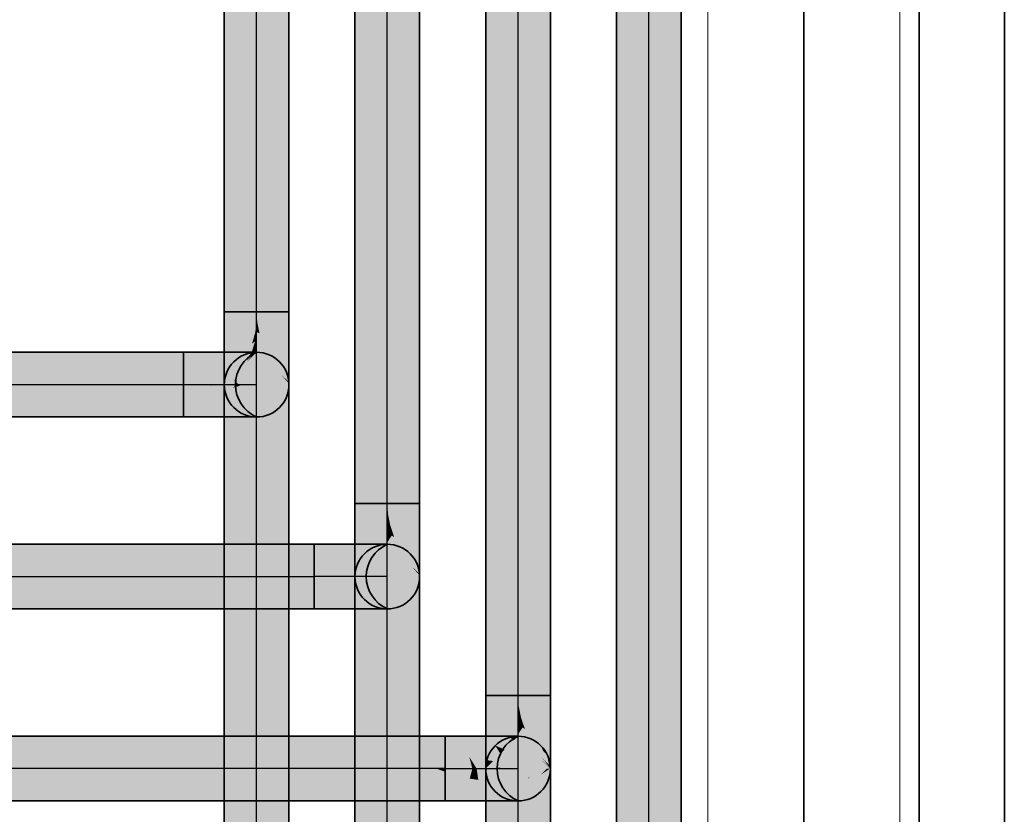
# Model space of a CAD drawing. Extents: x -133 to 627, y -127 to 467.
# Tile 351 of 421: x 365.24 to 375.49, y 42.3 to 50.58. Entities that reach past the tile are written whole.
import ezdxf
from ezdxf.lldxf.tags import DXFTag

# ---------------------------------------------------------------- set-up
doc = ezdxf.new("R2010")
doc.units = 0
doc.layers.get('0').update_dxf_attribs({"lineweight": 35})
for name, color, linetype, lineweight, true_color in [('A_Aussenwand', 3, 'Continuous', 35, 0x00ff00), ('A_Dach', 1, 'Continuous', 35, 0xff0000), ('A_Tuer_3D-A06HSTEINL', 9, 'Continuous', 18, 0x808080), ('Rohrleitung', 1, 'Continuous', 35, 0xff0000), ('Rohrleitung-Shading', 1, 'Continuous', 35, 0xff0000)]:
    doc.layers.add(name, color=color, linetype=linetype, lineweight=lineweight, true_color=true_color)
tags = doc.linetypes.add('STRICHPUNKT2', pattern=[12.7, 6.35, -3.175, 0, -3.175]).pattern_tags.tags
tags[10:11] = [DXFTag(74, 4), DXFTag(75, 0), DXFTag(340, '0'), DXFTag(46, 0.0), DXFTag(50, 0.0), DXFTag(44, 0.0), DXFTag(45, 0.0)]
tags[8:9] = [DXFTag(74, 4), DXFTag(75, 0), DXFTag(340, '0'), DXFTag(46, 0.0), DXFTag(50, 0.0), DXFTag(44, 0.0), DXFTag(45, 0.0)]
tags[6:7] = [DXFTag(74, 4), DXFTag(75, 0), DXFTag(340, '0'), DXFTag(46, 0.0), DXFTag(50, 0.0), DXFTag(44, 0.0), DXFTag(45, 0.0)]
tags[4:5] = [DXFTag(74, 4), DXFTag(75, 0), DXFTag(340, '0'), DXFTag(46, 0.0), DXFTag(50, 0.0), DXFTag(44, 0.0), DXFTag(45, 0.0)]

# ---------------------------------------------------------------- blocks, each defined once
blk = doc.blocks.new('3D-Ansicht-A06HSS96NL', base_point=(136.761, 13.681))
at = {"layer": 'Rohrleitung-Shading', "color": 12, "true_color": 0xd90000}
for points in [[(367.703, 72.615), (367.366, 72.615), (367.703, 40.735), (367.366, 40.735)], [(367.703, 50.072), (367.703, 72.615), (367.366, 50.453), (367.366, 72.615)], [(367.941, 72.615), (367.703, 72.615), (367.941, 40.735), (367.703, 40.735)], [(368.04, 49.779), (368.04, 72.615), (367.703, 50.072), (367.703, 72.615)], [(368.04, 40.735), (368.04, 72.615), (367.941, 40.735), (367.941, 72.615)], [(369.064, 72.615), (368.727, 72.615), (369.064, 40.735), (368.727, 40.735)], [(369.064, 48.71), (369.064, 72.615), (368.727, 49.092), (368.727, 72.615)], [(369.401, 72.615), (369.064, 72.615), (369.401, 40.735), (369.064, 40.735)], [(369.401, 48.418), (369.401, 72.615), (369.064, 48.71), (369.064, 72.615)], [(370.426, 70.615), (370.089, 70.615), (370.426, 40.735), (370.089, 40.735)], [(370.426, 47.349), (370.426, 70.615), (370.089, 47.73), (370.089, 70.615)], [(370.664, 70.615), (370.426, 70.615), (370.664, 40.735), (370.426, 40.735)], [(370.763, 47.056), (370.763, 70.615), (370.426, 47.349), (370.426, 70.615)], [(370.763, 40.735), (370.763, 70.615), (370.664, 40.735), (370.664, 70.615)], [(371.788, 70.615), (371.451, 70.615), (371.788, 40.735), (371.451, 40.735)], [(371.788, 70.615), (371.451, 70.615), (371.788, 41.535), (371.451, 41.535)], [(372.125, 70.615), (371.788, 70.615), (372.125, 40.735), (371.788, 40.735)], [(372.125, 70.615), (371.788, 70.615), (372.125, 41.535), (371.788, 41.535)], [(367.703, 47.535), (367.703, 50.072), (367.366, 47.535), (367.366, 50.453)], [(368.04, 47.535), (368.04, 49.779), (367.703, 47.535), (367.703, 50.072)], [(369.064, 45.535), (369.064, 48.71), (368.727, 45.535), (368.727, 49.092)], [(369.401, 45.535), (369.401, 48.418), (369.064, 45.535), (369.064, 48.71)], [(370.426, 43.535), (370.426, 47.349), (370.089, 43.535), (370.089, 47.73)], [(367.366, 47.339), (367.703, 47.426), (367.366, 47.535), (367.703, 47.535)], [(367.703, 47.535), (367.71, 47.424), (368.04, 47.535), (368.04, 47.339)], [(367.703, 47.535), (367.703, 47.426), (367.71, 47.424)], [(370.763, 43.535), (370.763, 47.056), (370.426, 43.535), (370.426, 47.349)], [(364.59, 46.775), (366.785, 46.775), (364.297, 47.112), (366.785, 47.112)], [(366.785, 46.775), (366.943, 46.775), (366.785, 47.112), (366.943, 47.112)], [(366.943, 47.112), (366.943, 46.775), (367.139, 47.112), (367.227, 46.775)], [(364.598, 46.768), (366.785, 46.775), (364.59, 46.775)], [(364.598, 46.768), (364.703, 46.675), (366.785, 46.775), (366.832, 46.675)], [(366.943, 46.765), (366.785, 46.775), (366.943, 46.675), (366.832, 46.675)], [(366.943, 46.765), (366.943, 46.775), (366.785, 46.775)], [(367.227, 46.775), (366.943, 46.775), (367.224, 46.765), (366.943, 46.765)], [(367.224, 46.765), (366.943, 46.765), (367.205, 46.693), (366.943, 46.675)], [(364.703, 46.675), (364.971, 46.438), (366.832, 46.675), (366.943, 46.438)], [(366.832, 46.675), (366.943, 46.438), (366.943, 46.675)], [(366.943, 46.675), (366.943, 46.438), (367.205, 46.693), (367.139, 46.438)], [(368.727, 45.535), (368.727, 45.339), (368.744, 45.535), (368.769, 45.349)], [(368.744, 45.535), (368.769, 45.349), (368.943, 45.535), (368.98, 45.404)], [(368.98, 45.404), (369.064, 45.426), (368.943, 45.535), (369.064, 45.535)], [(369.064, 45.535), (369.072, 45.424), (369.401, 45.535), (369.401, 45.339)], [(369.069, 45.461), (369.064, 45.535), (369.064, 45.426)], [(369.072, 45.424), (369.069, 45.461), (369.064, 45.426)], [(358.858, 45.112), (359.042, 44.775), (366.06, 45.112), (366.353, 44.775)], [(366.353, 44.775), (368.304, 44.775), (366.06, 45.112), (368.304, 45.112)], [(368.588, 44.775), (368.501, 45.112), (368.304, 44.775), (368.304, 45.112)], [(359.042, 44.775), (359.486, 44.438), (366.353, 44.775), (366.734, 44.438)], [(366.734, 44.438), (368.304, 44.438), (366.353, 44.775), (368.304, 44.775)], [(368.501, 44.438), (368.588, 44.775), (368.304, 44.438), (368.304, 44.775)], [(370.089, 43.535), (370.089, 43.339), (370.106, 43.535), (370.131, 43.349)], [(370.106, 43.535), (370.131, 43.349), (370.305, 43.535), (370.342, 43.404)], [(370.342, 43.404), (370.426, 43.426), (370.305, 43.535), (370.426, 43.535)], [(370.426, 43.535), (370.433, 43.424), (370.763, 43.535), (370.763, 43.339)], [(370.431, 43.461), (370.426, 43.535), (370.426, 43.426)], [(370.433, 43.424), (370.431, 43.461), (370.426, 43.426)], [(233.325, 43.112), (232.511, 42.775), (369.274, 43.112), (369.334, 42.775)], [(369.334, 42.775), (369.573, 42.775), (369.274, 43.112), (369.463, 43.112)], [(369.573, 42.775), (369.666, 42.775), (369.463, 43.112), (369.666, 43.112)], [(369.803, 43.112), (369.666, 43.112), (369.95, 42.775), (369.666, 42.775)], [(369.803, 43.112), (369.95, 42.775), (369.918, 42.897)], [(369.863, 43.112), (369.803, 43.112), (369.918, 42.897)], [(232.511, 42.775), (233.325, 42.438), (369.334, 42.775), (369.337, 42.775)], [(369.337, 42.775), (233.325, 42.438), (369.666, 42.709), (369.666, 42.438)], [(369.337, 42.775), (369.573, 42.775), (369.334, 42.775)], [(369.573, 42.775), (369.337, 42.775), (369.666, 42.743), (369.666, 42.709)], [(369.666, 42.743), (369.666, 42.775), (369.573, 42.775)], [(369.95, 42.775), (369.666, 42.775), (369.923, 42.671), (369.666, 42.743)], [(369.902, 42.677), (369.666, 42.743), (369.666, 42.709)], [(369.923, 42.671), (369.902, 42.677), (369.666, 42.438), (369.666, 42.709)], [(369.923, 42.671), (369.666, 42.438), (369.863, 42.438)]]:
    blk.add_solid(points, dxfattribs=at)
at = {"layer": 'Rohrleitung-Shading', "color": 12, "true_color": 0xd30000}
for points in [[(367.366, 47.339), (367.366, 47.155), (367.703, 47.426), (367.688, 47.316)], [(367.688, 47.316), (367.703, 47.324), (367.703, 47.426)], [(367.703, 47.426), (367.703, 47.324), (367.71, 47.424), (367.733, 47.309)], [(367.733, 47.309), (368.04, 47.155), (367.71, 47.424), (368.04, 47.339)], [(367.215, 47.105), (367.208, 47.112), (367.227, 46.775), (367.139, 47.112)], [(367.208, 47.112), (367.491, 46.775), (367.463, 46.832)], [(367.323, 47.112), (367.208, 47.112), (367.463, 46.832)], [(367.491, 46.775), (367.215, 47.105), (367.3, 46.775)], [(367.215, 47.105), (367.227, 46.775), (367.3, 46.775)], [(367.457, 46.743), (367.224, 46.765), (367.205, 46.693)], [(367.457, 46.743), (367.491, 46.775), (367.224, 46.765), (367.3, 46.775)], [(367.3, 46.775), (367.227, 46.775), (367.224, 46.765)], [(367.477, 46.747), (367.491, 46.775), (367.457, 46.743)], [(367.323, 46.438), (367.477, 46.747), (367.139, 46.438), (367.457, 46.743)], [(367.139, 46.438), (367.457, 46.743), (367.205, 46.693)], [(368.997, 45.29), (369.064, 45.324), (368.98, 45.404), (369.064, 45.426)], [(369.074, 45.388), (369.072, 45.424), (369.064, 45.324), (369.064, 45.426)], [(368.727, 45.339), (368.727, 45.155), (368.769, 45.349), (368.769, 45.176)], [(368.769, 45.349), (368.769, 45.176), (368.98, 45.404), (368.997, 45.29)], [(369.079, 45.316), (369.074, 45.388), (369.064, 45.324)], [(369.095, 45.309), (369.401, 45.155), (369.072, 45.424), (369.401, 45.339)], [(369.076, 45.401), (369.072, 45.424), (369.074, 45.388)], [(369.088, 45.343), (369.076, 45.401), (369.079, 45.316), (369.074, 45.388)], [(369.079, 45.316), (369.095, 45.309), (369.088, 45.343)], [(368.853, 44.775), (368.684, 45.112), (368.588, 44.775), (368.501, 45.112)], [(368.684, 44.438), (368.853, 44.775), (368.501, 44.438), (368.588, 44.775)], [(370.131, 43.349), (370.131, 43.176), (370.342, 43.404), (370.359, 43.29)], [(370.359, 43.29), (370.426, 43.324), (370.342, 43.404), (370.426, 43.426)], [(370.436, 43.388), (370.433, 43.424), (370.426, 43.324), (370.426, 43.426)], [(370.441, 43.316), (370.436, 43.388), (370.426, 43.324)], [(370.456, 43.309), (370.763, 43.155), (370.433, 43.424), (370.763, 43.339)], [(370.438, 43.401), (370.433, 43.424), (370.436, 43.388)], [(370.449, 43.343), (370.438, 43.401), (370.441, 43.316), (370.436, 43.388)], [(370.089, 43.339), (370.089, 43.155), (370.131, 43.349), (370.131, 43.176)], [(370.441, 43.316), (370.456, 43.309), (370.449, 43.343)], [(370.046, 43.112), (369.863, 43.112), (369.994, 42.775), (369.918, 42.897)], [(370.046, 43.112), (369.994, 42.775), (370.214, 42.775)], [(369.918, 42.897), (369.95, 42.775), (369.994, 42.775)], [(370.012, 42.657), (369.994, 42.775), (369.923, 42.671), (369.95, 42.775)], [(370.183, 42.713), (369.994, 42.775), (370.145, 42.637), (370.012, 42.657)], [(370.214, 42.775), (369.994, 42.775), (370.183, 42.713)], [(370.046, 42.438), (370.012, 42.657), (369.863, 42.438), (369.923, 42.671)], [(370.012, 42.657), (370.046, 42.438), (370.145, 42.637)]]:
    blk.add_solid(points, dxfattribs=at)
at = {"layer": 'Rohrleitung-Shading', "color": 12, "true_color": 0xc70000}
for points in [[(367.366, 47.155), (367.366, 46.998), (367.688, 47.316), (367.656, 47.203)], [(367.688, 47.316), (367.656, 47.203), (367.703, 47.324), (367.688, 47.226)], [(367.688, 47.226), (367.703, 47.236), (367.703, 47.324)], [(367.703, 47.324), (367.703, 47.236), (367.733, 47.309), (367.775, 47.185)], [(367.775, 47.185), (368.04, 46.998), (367.733, 47.309), (368.04, 47.155)], [(367.48, 47.112), (367.323, 47.112), (367.516, 46.775), (367.463, 46.832)], [(367.48, 47.112), (367.516, 46.775), (367.718, 46.775)], [(367.48, 46.438), (367.514, 46.759), (367.323, 46.438), (367.477, 46.747)], [(367.463, 46.832), (367.491, 46.775), (367.516, 46.775)], [(367.514, 46.759), (367.516, 46.775), (367.477, 46.747), (367.491, 46.775)], [(367.647, 46.674), (367.529, 46.765), (367.48, 46.438), (367.514, 46.759)], [(367.529, 46.765), (367.516, 46.775), (367.514, 46.759)], [(367.718, 46.775), (367.516, 46.775), (367.647, 46.674)], [(368.744, 45.01), (369.064, 45.236), (368.769, 45.176), (369.064, 45.324)], [(369.064, 45.236), (369.079, 45.316), (369.064, 45.324)], [(369.064, 45.236), (369.1, 45.274), (369.079, 45.316), (369.095, 45.309)], [(369.1, 45.274), (369.064, 45.236), (369.079, 45.226)], [(369.111, 45.203), (369.1, 45.274), (369.079, 45.226)], [(369.137, 45.185), (369.401, 44.998), (369.095, 45.309), (369.401, 45.155)], [(369.104, 45.282), (369.095, 45.309), (369.1, 45.274)], [(369.125, 45.22), (369.104, 45.282), (369.111, 45.203), (369.1, 45.274)], [(369.111, 45.203), (369.137, 45.185), (369.125, 45.22)], [(368.727, 45.155), (368.727, 44.998), (368.769, 45.176), (368.744, 45.01)], [(369.08, 44.775), (368.842, 45.112), (368.853, 44.775), (368.684, 45.112)], [(368.842, 44.438), (369.08, 44.775), (368.684, 44.438), (368.853, 44.775)], [(370.106, 43.01), (370.426, 43.236), (370.131, 43.176), (370.426, 43.324)], [(370.426, 43.236), (370.441, 43.316), (370.426, 43.324)], [(370.426, 43.236), (370.462, 43.274), (370.441, 43.316), (370.456, 43.309)], [(370.462, 43.274), (370.426, 43.236), (370.441, 43.226)], [(370.473, 43.203), (370.462, 43.274), (370.441, 43.226)], [(370.499, 43.185), (370.763, 42.998), (370.456, 43.309), (370.763, 43.155)], [(370.465, 43.282), (370.456, 43.309), (370.462, 43.274)], [(370.486, 43.22), (370.465, 43.282), (370.473, 43.203), (370.462, 43.274)], [(370.089, 43.155), (370.089, 42.998), (370.131, 43.176), (370.106, 43.01)], [(370.473, 43.203), (370.499, 43.185), (370.486, 43.22)], [(370.046, 43.112), (370.214, 42.775), (370.203, 43.112), (370.442, 42.775)], [(370.442, 42.775), (370.214, 42.775), (370.373, 42.678), (370.183, 42.713)], [(370.373, 42.678), (370.183, 42.713), (370.344, 42.637), (370.145, 42.637)], [(370.145, 42.637), (370.046, 42.438), (370.344, 42.637), (370.203, 42.438)]]:
    blk.add_solid(points, dxfattribs=at)
at = {"layer": 'Rohrleitung-Shading', "color": 12, "true_color": 0xb60000}
for points in [[(367.366, 46.998), (367.366, 46.877), (367.656, 47.203), (367.601, 47.081)], [(367.656, 47.203), (367.601, 47.081), (367.688, 47.226), (367.656, 47.128)], [(367.688, 47.226), (367.656, 47.128), (367.703, 47.236), (367.688, 47.156)], [(367.688, 47.156), (367.703, 47.169), (367.703, 47.236)], [(367.703, 47.236), (367.703, 47.169), (367.775, 47.185), (367.844, 47.047)], [(367.844, 47.047), (368.04, 46.877), (367.775, 47.185), (368.04, 46.998)], [(367.48, 47.112), (367.718, 46.775), (367.601, 47.112), (367.893, 46.775)], [(367.893, 46.775), (367.718, 46.775), (367.746, 46.606), (367.647, 46.674)], [(367.647, 46.674), (367.48, 46.438), (367.746, 46.606), (367.601, 46.438)], [(368.727, 44.877), (369.064, 45.169), (368.727, 44.998), (369.064, 45.236)], [(369.079, 45.226), (369.064, 45.236), (369.064, 45.169)], [(369.079, 45.156), (369.111, 45.203), (369.064, 45.169), (369.079, 45.226)], [(369.137, 45.185), (369.111, 45.203), (369.205, 45.047), (369.079, 45.156)], [(369.205, 45.047), (369.401, 44.877), (369.137, 45.185), (369.401, 44.998)], [(369.254, 44.775), (368.962, 45.112), (369.08, 44.775), (368.842, 45.112)], [(368.962, 44.438), (369.254, 44.775), (368.842, 44.438), (369.08, 44.775)], [(370.089, 42.877), (370.426, 43.169), (370.089, 42.998), (370.426, 43.236)], [(370.441, 43.226), (370.426, 43.236), (370.426, 43.169)], [(370.441, 43.156), (370.473, 43.203), (370.426, 43.169), (370.441, 43.226)], [(370.499, 43.185), (370.473, 43.203), (370.567, 43.047), (370.441, 43.156)], [(370.567, 43.047), (370.763, 42.877), (370.499, 43.185), (370.763, 42.998)], [(370.203, 43.112), (370.442, 42.775), (370.324, 43.112), (370.616, 42.775)], [(370.616, 42.775), (370.442, 42.775), (370.532, 42.678), (370.373, 42.678)], [(370.344, 42.637), (370.203, 42.438), (370.526, 42.671), (370.324, 42.438)], [(370.532, 42.678), (370.373, 42.678), (370.526, 42.671), (370.344, 42.637)]]:
    blk.add_solid(points, dxfattribs=at)
at = {"layer": 'Rohrleitung-Shading', "color": 14, "true_color": 0xa20000}
for points in [[(367.688, 47.156), (367.656, 47.081), (367.703, 47.169), (367.688, 47.112)], [(367.688, 47.112), (367.703, 47.127), (367.703, 47.169)], [(367.703, 47.169), (367.703, 47.127), (367.844, 47.047), (367.952, 46.886)], [(367.366, 46.877), (367.366, 46.801), (367.601, 47.081), (367.515, 46.946)], [(367.601, 47.081), (367.515, 46.946), (367.656, 47.128), (367.601, 47.029)], [(367.656, 47.128), (367.601, 47.029), (367.688, 47.156), (367.656, 47.081)], [(367.601, 47.112), (367.893, 46.775), (367.677, 47.112), (368.002, 46.775)], [(367.952, 46.886), (368.04, 46.801), (367.844, 47.047), (368.04, 46.877)], [(368.002, 46.775), (367.893, 46.775), (367.808, 46.575), (367.746, 46.606)], [(367.746, 46.606), (367.601, 46.438), (367.808, 46.575), (367.677, 46.438)], [(368.727, 44.801), (369.064, 45.127), (368.727, 44.877), (369.064, 45.169)], [(369.079, 45.156), (369.064, 45.169), (369.064, 45.127)], [(369.205, 45.047), (369.079, 45.156), (369.313, 44.886), (369.064, 45.127)], [(369.364, 44.775), (369.038, 45.112), (369.254, 44.775), (368.962, 45.112)], [(369.313, 44.886), (369.401, 44.801), (369.205, 45.047), (369.401, 44.877)], [(369.038, 44.438), (369.364, 44.775), (368.962, 44.438), (369.254, 44.775)], [(370.089, 42.801), (370.426, 43.127), (370.089, 42.877), (370.426, 43.169)], [(370.324, 43.112), (370.616, 42.775), (370.4, 43.112), (370.726, 42.775)], [(370.441, 43.156), (370.426, 43.169), (370.426, 43.127)], [(370.567, 43.047), (370.441, 43.156), (370.675, 42.886), (370.426, 43.127)], [(370.675, 42.886), (370.763, 42.801), (370.567, 43.047), (370.763, 42.877)], [(370.726, 42.775), (370.616, 42.775), (370.665, 42.713), (370.532, 42.678)], [(370.665, 42.713), (370.558, 42.685), (370.324, 42.438), (370.526, 42.671)], [(370.665, 42.713), (370.324, 42.438), (370.4, 42.438)], [(370.558, 42.685), (370.532, 42.678), (370.526, 42.671)]]:
    blk.add_solid(points, dxfattribs=at)
at = {"layer": 'Rohrleitung-Shading', "color": 16, "true_color": 0x8b0000}
for points in [[(367.601, 47.029), (367.515, 46.925), (367.656, 47.081), (367.601, 47.011)], [(367.656, 47.081), (367.601, 47.011), (367.688, 47.112), (367.656, 47.065)], [(367.688, 47.112), (367.656, 47.065), (367.703, 47.127), (367.688, 47.097)], [(367.677, 47.112), (368.002, 46.775), (367.703, 47.112), (368.04, 46.775)], [(367.688, 47.097), (367.703, 47.112), (367.703, 47.127)], [(367.703, 47.127), (367.703, 47.112), (368.04, 46.787), (368.04, 46.775)], [(367.703, 47.127), (368.04, 46.787), (367.952, 46.886)], [(367.515, 46.946), (367.378, 46.788), (367.601, 47.029), (367.515, 46.925)], [(367.366, 46.801), (367.366, 46.775), (367.515, 46.946), (367.378, 46.788)], [(368.04, 46.787), (368.04, 46.801), (367.952, 46.886)], [(368.04, 46.775), (368.002, 46.775), (367.839, 46.575), (367.808, 46.575)], [(367.808, 46.575), (367.677, 46.438), (367.839, 46.575), (367.703, 46.438)], [(368.727, 44.775), (369.064, 45.112), (368.727, 44.801), (369.064, 45.127)], [(369.064, 45.127), (369.401, 44.787), (369.313, 44.886)], [(369.064, 45.127), (369.064, 45.112), (369.401, 44.787), (369.401, 44.775)], [(369.401, 44.775), (369.064, 45.112), (369.364, 44.775), (369.038, 45.112)], [(369.401, 44.787), (369.401, 44.801), (369.313, 44.886)], [(369.064, 44.438), (369.401, 44.775), (369.038, 44.438), (369.364, 44.775)], [(370.089, 42.775), (370.426, 43.112), (370.089, 42.801), (370.426, 43.127)], [(370.426, 43.112), (370.4, 43.112), (370.757, 42.775), (370.726, 42.775)], [(370.426, 43.127), (370.763, 42.787), (370.675, 42.886)], [(370.426, 43.127), (370.426, 43.112), (370.763, 42.787), (370.763, 42.775)], [(370.426, 43.112), (370.757, 42.775), (370.641, 42.897)], [(370.757, 42.775), (370.763, 42.775), (370.641, 42.897)], [(370.763, 42.787), (370.763, 42.801), (370.675, 42.886)], [(370.763, 42.775), (370.4, 42.438), (370.426, 42.438)], [(370.763, 42.775), (370.757, 42.775), (370.4, 42.438), (370.665, 42.713)], [(370.757, 42.775), (370.726, 42.775), (370.665, 42.713)]]:
    blk.add_solid(points, dxfattribs=at)
at = {"layer": 'Rohrleitung-Shading', "color": 1, "true_color": 0xff0000}
for points in [[(370.763, 42.775), (370.188, 43.014), (370.339, 43.101), (370.257, 43.067)], [(370.257, 43.067), (370.339, 43.101), (370.189, 43.015), (370.189, 43.014)], [(370.189, 43.014), (370.339, 43.101), (370.286, 42.973), (370.382, 43.068)], [(370.382, 43.068), (370.763, 42.775), (370.286, 42.973)], [(370.382, 43.068), (370.339, 43.101), (370.426, 43.112)], [(370.714, 42.838), (370.763, 42.775), (370.38, 43.106), (370.339, 43.101)], [(370.513, 43.101), (370.714, 42.838), (370.426, 43.112), (370.38, 43.106)], [(370.513, 43.101), (370.763, 42.775), (370.426, 43.112), (370.382, 43.068)], [(370.763, 42.775), (370.513, 43.101), (370.664, 43.014), (370.594, 43.067)], [(370.549, 43.086), (370.714, 42.838), (370.513, 43.101)], [(370.549, 43.086), (370.688, 42.956), (370.714, 42.838), (370.748, 42.812)], [(370.664, 43.014), (370.688, 42.956), (370.594, 43.067), (370.549, 43.086)], [(370.188, 43.014), (370.1, 42.862), (370.134, 42.944)], [(370.1, 42.862), (370.188, 43.014), (370.242, 42.928), (370.19, 43.012)], [(370.763, 42.775), (370.1, 42.862), (370.188, 43.014), (370.134, 42.944)], [(370.286, 42.973), (370.763, 42.775), (370.167, 42.854)], [(370.189, 43.014), (370.188, 43.014), (370.189, 43.015)], [(370.188, 43.014), (370.189, 43.014), (370.19, 43.012)], [(370.189, 43.014), (370.286, 42.973), (370.19, 43.012)], [(370.19, 43.012), (370.286, 42.973), (370.242, 42.928)], [(370.763, 42.775), (370.664, 43.014), (370.751, 42.862), (370.718, 42.944)], [(370.688, 42.956), (370.664, 43.014), (370.728, 42.919), (370.718, 42.944)], [(370.1, 42.862), (370.167, 42.854), (370.089, 42.775)], [(370.763, 42.775), (370.1, 42.688), (370.1, 42.862), (370.089, 42.775)], [(370.1, 42.862), (370.242, 42.928), (370.167, 42.854)], [(370.728, 42.919), (370.748, 42.812), (370.688, 42.956)], [(370.728, 42.919), (370.751, 42.862), (370.748, 42.812), (370.759, 42.802)], [(370.167, 42.854), (370.763, 42.775), (370.089, 42.775), (370.1, 42.688)], [(370.763, 42.775), (370.188, 42.537), (370.1, 42.688), (370.134, 42.607)], [(370.763, 42.775), (370.188, 42.537), (370.1, 42.688), (370.134, 42.607)], [(370.763, 42.775), (370.339, 42.45), (370.188, 42.537), (370.257, 42.483)], [(370.763, 42.775), (370.339, 42.45), (370.188, 42.537), (370.257, 42.483)], [(370.763, 42.775), (370.513, 42.45), (370.339, 42.45), (370.426, 42.438)], [(370.763, 42.775), (370.513, 42.45), (370.339, 42.45), (370.426, 42.438)], [(370.763, 42.775), (370.664, 42.537), (370.513, 42.45), (370.594, 42.483)], [(370.763, 42.775), (370.664, 42.537), (370.513, 42.45), (370.594, 42.483)], [(370.763, 42.775), (370.751, 42.688), (370.664, 42.537), (370.718, 42.607)], [(370.763, 42.775), (370.751, 42.688), (370.664, 42.537), (370.718, 42.607)], [(370.748, 42.812), (370.763, 42.775), (370.714, 42.838)], [(370.759, 42.802), (370.763, 42.775), (370.748, 42.812)]]:
    blk.add_solid(points, dxfattribs=at)
blk = doc.blocks.new('Referenz-A06HSTEJNL', base_point=(136.761, 32.375))
at = {"layer": 'A_Aussenwand', "color": 0, "linetype": 'ByBlock', "ltscale": 0.35}
for p, q in [((373.402, 81.592), (373.402, 41.113)), ((375.49, 81.592), (375.49, 41.113)), ((373.402, 69.655), (373.402, 36.775)), ((373.402, 36.775), (373.402, 69.655)), ((375.49, 36.775), (375.49, 69.655)), ((375.49, 69.655), (375.49, 36.775))]:
    blk.add_line(p, q, dxfattribs=at)
at = {"layer": 'A_Dach', "color": 0, "linetype": 'ByBlock', "ltscale": 0.35}
blk.add_line((374.604, 93.865), (374.604, 33.798), dxfattribs=at)
at = {"layer": 'A_Tuer_3D-A06HSTEINL', "color": 0, "linetype": 'Continuous', "ltscale": 0.18}
for p, q in [((372.402, 36.775), (372.402, 69.655)), ((372.402, 69.655), (372.402, 36.775)), ((374.402, 36.775), (374.402, 69.655)), ((374.402, 69.655), (374.402, 36.775))]:
    blk.add_line(p, q, dxfattribs=at)
blk = doc.blocks.new('Rohrbogen-A06HSTWRNL', base_point=(368.304, 44.438))
at = {"color": 0, "linetype": 'ByBlock', "lineweight": -2, "ltscale": 0.35}
for p, q in [((368.304, 44.438), (368.304, 45.112)), ((368.501, 45.112), (368.304, 45.112)), ((368.684, 45.112), (368.501, 45.112)), ((368.842, 45.112), (368.684, 45.112)), ((368.962, 45.112), (368.842, 45.112)), ((369.038, 45.112), (368.962, 45.112)), ((369.064, 45.112), (369.038, 45.112)), ((368.501, 44.438), (368.304, 44.438)), ((368.684, 44.438), (368.501, 44.438)), ((368.842, 44.438), (368.684, 44.438)), ((368.962, 44.438), (368.842, 44.438)), ((369.038, 44.438), (368.962, 44.438)), ((369.064, 44.438), (369.038, 44.438))]:
    blk.add_line(p, q, dxfattribs=at)
at = {"color": 0, "linetype": 'STRICHPUNKT2', "lineweight": 25, "ltscale": 0.25}
blk.add_line((369.064, 44.775), (368.304, 44.775), dxfattribs=at)
at = {"color": 0, "linetype": 'ByBlock', "lineweight": -2, "ltscale": 0.35}
blk.add_circle((369.064, 44.775), 0.337, dxfattribs=at)
at = {"color": 0, "lineweight": -2}
blk.add_ellipse((369.214, 44.775), major_axis=(-0.15, 0.337), ratio=1, start_param=0, end_param=2.305501, dxfattribs=at)
blk = doc.blocks.new('Rohrbogen-A06HSTWVNL', base_point=(369.666, 42.438))
at = {"color": 0, "linetype": 'ByBlock', "lineweight": -2, "ltscale": 0.35}
for p, q in [((369.666, 43.112), (369.666, 42.438)), ((369.666, 43.112), (369.863, 43.112)), ((369.863, 43.112), (370.046, 43.112)), ((370.046, 43.112), (370.203, 43.112)), ((370.203, 43.112), (370.324, 43.112)), ((370.324, 43.112), (370.4, 43.112)), ((370.4, 43.112), (370.426, 43.112)), ((369.666, 42.438), (369.863, 42.438)), ((369.863, 42.438), (370.046, 42.438)), ((370.046, 42.438), (370.203, 42.438)), ((370.203, 42.438), (370.324, 42.438)), ((370.324, 42.438), (370.4, 42.438)), ((370.4, 42.438), (370.426, 42.438))]:
    blk.add_line(p, q, dxfattribs=at)
at = {"color": 0, "linetype": 'STRICHPUNKT2', "lineweight": 25, "ltscale": 0.25}
blk.add_line((369.666, 42.775), (370.426, 42.775), dxfattribs=at)
at = {"color": 0, "linetype": 'ByBlock', "lineweight": -2, "ltscale": 0.35}
blk.add_circle((370.426, 42.775), 0.337, dxfattribs=at)
at = {"color": 0, "lineweight": -2}
blk.add_ellipse((370.576, 42.775), major_axis=(-0.15, 0.337), ratio=1, start_param=0, end_param=2.305501, dxfattribs=at)
blk = doc.blocks.new('Rohrbogen-A06HSTWXNL', base_point=(366.943, 46.438))
at = {"color": 0, "linetype": 'ByBlock', "lineweight": -2, "ltscale": 0.35}
for p, q in [((366.943, 47.112), (366.943, 46.438)), ((366.943, 47.112), (367.139, 47.112)), ((367.139, 47.112), (367.323, 47.112)), ((367.323, 47.112), (367.48, 47.112)), ((367.48, 47.112), (367.601, 47.112)), ((367.601, 47.112), (367.677, 47.112)), ((367.677, 47.112), (367.703, 47.112)), ((366.943, 46.438), (367.139, 46.438)), ((367.139, 46.438), (367.323, 46.438)), ((367.323, 46.438), (367.48, 46.438)), ((367.48, 46.438), (367.601, 46.438)), ((367.601, 46.438), (367.677, 46.438)), ((367.677, 46.438), (367.703, 46.438))]:
    blk.add_line(p, q, dxfattribs=at)
at = {"color": 0, "linetype": 'STRICHPUNKT2', "lineweight": 25, "ltscale": 0.25}
blk.add_line((366.943, 46.775), (367.703, 46.775), dxfattribs=at)
at = {"color": 0, "linetype": 'ByBlock', "lineweight": -2, "ltscale": 0.35}
blk.add_circle((367.703, 46.775), 0.337, dxfattribs=at)
at = {"color": 0, "lineweight": -2}
blk.add_ellipse((367.852, 46.775), major_axis=(-0.15, 0.337), ratio=1, start_param=0, end_param=2.305501, dxfattribs=at)
blk = doc.blocks.new('Stahlrohr nach DIN 2448-A06HSTX9NL', base_point=(198.605, 42.438))
at = {"color": 0, "linetype": 'ByBlock', "lineweight": -2, "ltscale": 0.35}
for p, q in [((369.666, 43.112), (198.605, 43.112)), ((369.666, 43.112), (369.666, 42.915)), ((369.666, 42.915), (369.666, 42.636)), ((369.666, 42.636), (369.666, 42.438)), ((198.605, 42.438), (369.666, 42.438))]:
    blk.add_line(p, q, dxfattribs=at)
at = {"color": 0, "linetype": 'STRICHPUNKT2', "lineweight": 25, "ltscale": 0.25}
blk.add_line((369.666, 42.775), (198.605, 42.775), dxfattribs=at)
blk = doc.blocks.new('Stahlrohr nach DIN 2448-A06HSTXBNL', base_point=(266.943, 46.438))
at = {"color": 0, "linetype": 'ByBlock', "lineweight": -2, "ltscale": 0.35}
for p, q in [((366.943, 47.112), (266.943, 47.112)), ((366.943, 46.915), (366.943, 47.112)), ((366.943, 46.636), (366.943, 46.915)), ((366.943, 46.438), (366.943, 46.636)), ((266.943, 46.438), (366.943, 46.438))]:
    blk.add_line(p, q, dxfattribs=at)
at = {"color": 0, "linetype": 'STRICHPUNKT2', "lineweight": 25, "ltscale": 0.25}
blk.add_line((266.943, 46.775), (366.943, 46.775), dxfattribs=at)
blk = doc.blocks.new('Stahlrohr nach DIN 2448-A06HSTXDNL', base_point=(268.304, 44.438))
at = {"color": 0, "linetype": 'ByBlock', "lineweight": -2, "ltscale": 0.35}
for p, q in [((368.304, 45.112), (268.304, 45.112)), ((368.304, 44.915), (368.304, 45.112)), ((368.304, 44.636), (368.304, 44.915)), ((368.304, 44.438), (368.304, 44.636)), ((268.304, 44.438), (368.304, 44.438))]:
    blk.add_line(p, q, dxfattribs=at)
at = {"color": 0, "linetype": 'STRICHPUNKT2', "lineweight": 25, "ltscale": 0.25}
blk.add_line((268.304, 44.775), (368.304, 44.775), dxfattribs=at)
blk = doc.blocks.new('Rohrbogen-A06HSTXPNL', base_point=(370.089, 42.438))
at = {"color": 0, "linetype": 'ByBlock', "lineweight": -2, "ltscale": 0.35}
for p, q in [((370.089, 43.535), (370.763, 43.535)), ((370.089, 43.339), (370.089, 43.535)), ((370.763, 43.339), (370.763, 43.535)), ((370.089, 43.155), (370.089, 43.339)), ((370.763, 43.155), (370.763, 43.339)), ((370.089, 42.998), (370.089, 43.155)), ((370.763, 42.998), (370.763, 43.155)), ((370.089, 42.877), (370.089, 42.998)), ((370.763, 42.877), (370.763, 42.998)), ((370.089, 42.801), (370.089, 42.877)), ((370.763, 42.801), (370.763, 42.877)), ((370.089, 42.775), (370.089, 42.801)), ((370.763, 42.775), (370.763, 42.801))]:
    blk.add_line(p, q, dxfattribs=at)
at = {"color": 0, "linetype": 'STRICHPUNKT2', "lineweight": 25, "ltscale": 0.25}
blk.add_line((370.426, 42.775), (370.426, 43.535), dxfattribs=at)
at = {"color": 0, "lineweight": -2}
blk.add_line((370.241, 42.775), (370.207, 42.775), dxfattribs=at)
at = {"color": 0, "linetype": 'ByBlock', "lineweight": -2, "ltscale": 0.35}
blk.add_circle((370.426, 42.775), 0.337, dxfattribs=at)
at = {"color": 0, "lineweight": -2}
blk.add_ellipse((370.576, 42.775), major_axis=(-0.15, 0.337), ratio=1, start_param=0, end_param=2.305501, dxfattribs=at)
blk = doc.blocks.new('Rohrbogen-A06HSTXTNL', base_point=(368.727, 44.438))
at = {"color": 0, "linetype": 'ByBlock', "lineweight": -2, "ltscale": 0.35}
for p, q in [((368.727, 45.535), (369.401, 45.535)), ((368.727, 45.339), (368.727, 45.535)), ((369.401, 45.339), (369.401, 45.535)), ((368.727, 45.155), (368.727, 45.339)), ((369.401, 45.155), (369.401, 45.339)), ((368.727, 44.998), (368.727, 45.155)), ((369.401, 44.998), (369.401, 45.155)), ((368.727, 44.877), (368.727, 44.998)), ((369.401, 44.877), (369.401, 44.998)), ((368.727, 44.801), (368.727, 44.877)), ((369.401, 44.801), (369.401, 44.877)), ((368.727, 44.775), (368.727, 44.801)), ((369.401, 44.775), (369.401, 44.801))]:
    blk.add_line(p, q, dxfattribs=at)
at = {"color": 0, "linetype": 'STRICHPUNKT2', "lineweight": 25, "ltscale": 0.25}
blk.add_line((369.064, 44.775), (369.064, 45.535), dxfattribs=at)
at = {"color": 0, "linetype": 'ByBlock', "lineweight": -2, "ltscale": 0.35}
blk.add_circle((369.064, 44.775), 0.337, dxfattribs=at)
blk = doc.blocks.new('Rohrbogen-A06HSTXXNL', base_point=(367.366, 46.438))
at = {"color": 0, "linetype": 'ByBlock', "lineweight": -2, "ltscale": 0.35}
for p, q in [((367.366, 47.535), (368.04, 47.535)), ((367.366, 47.339), (367.366, 47.535)), ((368.04, 47.339), (368.04, 47.535)), ((367.366, 47.155), (367.366, 47.339)), ((368.04, 47.155), (368.04, 47.339)), ((367.366, 46.998), (367.366, 47.155)), ((368.04, 46.998), (368.04, 47.155)), ((367.366, 46.877), (367.366, 46.998)), ((368.04, 46.877), (368.04, 46.998)), ((367.366, 46.801), (367.366, 46.877)), ((368.04, 46.801), (368.04, 46.877)), ((367.366, 46.775), (367.366, 46.801)), ((368.04, 46.775), (368.04, 46.801))]:
    blk.add_line(p, q, dxfattribs=at)
at = {"color": 0, "linetype": 'STRICHPUNKT2', "lineweight": 25, "ltscale": 0.25}
blk.add_line((367.703, 46.775), (367.703, 47.535), dxfattribs=at)
at = {"color": 0, "linetype": 'ByBlock', "lineweight": -2, "ltscale": 0.35}
blk.add_circle((367.703, 46.775), 0.337, dxfattribs=at)
blk = doc.blocks.new('Stahlrohr nach DIN 2448-A06HSTY9NL', base_point=(367.366, 40.735))
at = {"color": 0, "linetype": 'ByBlock', "lineweight": -2, "ltscale": 0.35}
for p, q in [((367.366, 72.615), (367.366, 40.735)), ((368.04, 40.735), (368.04, 72.615))]:
    blk.add_line(p, q, dxfattribs=at)
at = {"color": 0, "linetype": 'STRICHPUNKT2', "lineweight": 25, "ltscale": 0.25}
blk.add_line((367.703, 40.735), (367.703, 72.615), dxfattribs=at)
blk = doc.blocks.new('Stahlrohr nach DIN 2448-A06HSTYBNL', base_point=(368.727, 40.735))
at = {"color": 0, "linetype": 'ByBlock', "lineweight": -2, "ltscale": 0.35}
for p, q in [((368.727, 72.615), (368.727, 40.735)), ((369.401, 40.735), (369.401, 72.615))]:
    blk.add_line(p, q, dxfattribs=at)
at = {"color": 0, "linetype": 'STRICHPUNKT2', "lineweight": 25, "ltscale": 0.25}
blk.add_line((369.064, 40.735), (369.064, 72.615), dxfattribs=at)
blk = doc.blocks.new('Stahlrohr nach DIN 2448-A06HSTYDNL', base_point=(370.089, 40.735))
at = {"color": 0, "linetype": 'ByBlock', "lineweight": -2, "ltscale": 0.35}
for p, q in [((370.089, 70.615), (370.089, 40.735)), ((370.763, 40.735), (370.763, 70.615))]:
    blk.add_line(p, q, dxfattribs=at)
at = {"color": 0, "linetype": 'STRICHPUNKT2', "lineweight": 25, "ltscale": 0.25}
blk.add_line((370.426, 40.735), (370.426, 70.615), dxfattribs=at)
blk = doc.blocks.new('Stahlrohr nach DIN 2448-A06HSTYFNL', base_point=(371.451, 40.735))
at = {"color": 0, "linetype": 'ByBlock', "lineweight": -2, "ltscale": 0.35}
for p, q in [((371.451, 70.615), (371.451, 40.735)), ((372.125, 40.735), (372.125, 70.615))]:
    blk.add_line(p, q, dxfattribs=at)
at = {"color": 0, "linetype": 'STRICHPUNKT2', "lineweight": 25, "ltscale": 0.25}
blk.add_line((371.788, 40.735), (371.788, 70.615), dxfattribs=at)
blk = doc.blocks.new('Stahlrohr nach DIN 2448-A06HSTYHNL', base_point=(367.366, 46.438))
at = {"color": 0, "linetype": 'STRICHPUNKT2', "lineweight": 25, "ltscale": 0.25}
blk.add_line((367.703, 46.775), (367.703, 46.775), dxfattribs=at)
at = {"color": 0, "linetype": 'ByBlock', "lineweight": -2, "ltscale": 0.35}
blk.add_circle((367.703, 46.775), 0.337, dxfattribs=at)
at = {"color": 0, "lineweight": -2}
blk.add_ellipse((367.852, 46.775), major_axis=(-0.15, 0.337), ratio=1, start_param=0, end_param=2.305501, dxfattribs=at)
blk = doc.blocks.new('Stahlrohr nach DIN 2448-A06HSTYJNL', base_point=(368.727, 44.438))
at = {"color": 0, "linetype": 'STRICHPUNKT2', "lineweight": 25, "ltscale": 0.25}
blk.add_line((369.064, 44.775), (369.064, 44.775), dxfattribs=at)
at = {"color": 0, "linetype": 'ByBlock', "lineweight": -2, "ltscale": 0.35}
blk.add_circle((369.064, 44.775), 0.337, dxfattribs=at)
at = {"color": 0, "lineweight": -2}
blk.add_ellipse((369.214, 44.775), major_axis=(-0.15, 0.337), ratio=1, start_param=0, end_param=2.305501, dxfattribs=at)
blk = doc.blocks.new('Stahlrohr nach DIN 2448-A06HSTYLNL', base_point=(370.089, 42.438))
at = {"color": 0, "lineweight": -2}
blk.add_line((370.241, 42.775), (370.207, 42.775), dxfattribs=at)
at = {"color": 0, "linetype": 'STRICHPUNKT2', "lineweight": 25, "ltscale": 0.25}
blk.add_line((370.426, 42.775), (370.426, 42.775), dxfattribs=at)
at = {"color": 0, "linetype": 'ByBlock', "lineweight": -2, "ltscale": 0.35}
blk.add_circle((370.426, 42.775), 0.337, dxfattribs=at)
at = {"color": 0, "lineweight": -2}
blk.add_ellipse((370.576, 42.775), major_axis=(-0.15, 0.337), ratio=1, start_param=0, end_param=2.305501, dxfattribs=at)
blk.add_ellipse((370.576, 42.775), major_axis=(-0.15, 0.337), ratio=1, start_param=0, end_param=2.305501, dxfattribs=at)
blk = doc.blocks.new('Stahlrohr nach DIN 2448-A06HSTYRNL', base_point=(367.366, 47.535))
at = {"color": 0, "linetype": 'ByBlock', "lineweight": -2, "ltscale": 0.35}
for p, q in [((367.366, 72.615), (367.366, 47.535)), ((368.04, 47.535), (368.04, 72.615)), ((367.563, 47.535), (367.366, 47.535)), ((367.842, 47.535), (367.563, 47.535)), ((368.04, 47.535), (367.842, 47.535))]:
    blk.add_line(p, q, dxfattribs=at)
at = {"color": 0, "linetype": 'STRICHPUNKT2', "lineweight": 25, "ltscale": 0.25}
blk.add_line((367.703, 47.535), (367.703, 72.615), dxfattribs=at)
blk = doc.blocks.new('Stahlrohr nach DIN 2448-A06HSTYVNL', base_point=(368.727, 45.535))
at = {"color": 0, "linetype": 'ByBlock', "lineweight": -2, "ltscale": 0.35}
for p, q in [((368.727, 72.615), (368.727, 45.535)), ((369.401, 45.535), (369.401, 72.615)), ((368.925, 45.535), (368.727, 45.535)), ((369.204, 45.535), (368.925, 45.535)), ((369.401, 45.535), (369.204, 45.535))]:
    blk.add_line(p, q, dxfattribs=at)
at = {"color": 0, "linetype": 'STRICHPUNKT2', "lineweight": 25, "ltscale": 0.25}
blk.add_line((369.064, 45.535), (369.064, 72.615), dxfattribs=at)
blk = doc.blocks.new('Stahlrohr nach DIN 2448-A06HSTYXNL', base_point=(370.089, 43.535))
at = {"color": 0, "linetype": 'ByBlock', "lineweight": -2, "ltscale": 0.35}
for p, q in [((370.089, 70.615), (370.089, 43.535)), ((370.763, 43.535), (370.763, 70.615)), ((370.286, 43.535), (370.089, 43.535)), ((370.566, 43.535), (370.286, 43.535)), ((370.763, 43.535), (370.566, 43.535))]:
    blk.add_line(p, q, dxfattribs=at)
at = {"color": 0, "linetype": 'STRICHPUNKT2', "lineweight": 25, "ltscale": 0.25}
blk.add_line((370.426, 43.535), (370.426, 70.615), dxfattribs=at)
blk = doc.blocks.new('Stahlrohr nach DIN 2448-A06HSTYZNL', base_point=(371.451, 41.535))
at = {"color": 0, "linetype": 'ByBlock', "lineweight": -2, "ltscale": 0.35}
for p, q in [((371.451, 70.615), (371.451, 41.535)), ((372.125, 41.535), (372.125, 70.615))]:
    blk.add_line(p, q, dxfattribs=at)
at = {"color": 0, "linetype": 'STRICHPUNKT2', "lineweight": 25, "ltscale": 0.25}
blk.add_line((371.788, 41.535), (371.788, 70.615), dxfattribs=at)

msp = doc.modelspace()

# ---------------------------------------------------------------- block references
at = {"color": 251, "lineweight": 25, "ltscale": 0.25, "true_color": 0x585858}
msp.add_blockref('Referenz-A06HSTEJNL', (136.761, 32.375), dxfattribs=at)
msp.add_blockref('3D-Ansicht-A06HSS96NL', (136.761, 13.681))
at = {"layer": 'Rohrleitung', "ltscale": 0.35}
for name, p in [('Stahlrohr nach DIN 2448-A06HSTY9NL', (367.366, 40.735)), ('Stahlrohr nach DIN 2448-A06HSTYRNL', (367.366, 47.535)), ('Stahlrohr nach DIN 2448-A06HSTYBNL', (368.727, 40.735)), ('Stahlrohr nach DIN 2448-A06HSTYVNL', (368.727, 45.535)), ('Stahlrohr nach DIN 2448-A06HSTYDNL', (370.089, 40.735)), ('Stahlrohr nach DIN 2448-A06HSTYXNL', (370.089, 43.535)), ('Stahlrohr nach DIN 2448-A06HSTYFNL', (371.451, 40.735)), ('Stahlrohr nach DIN 2448-A06HSTYZNL', (371.451, 41.535)), ('Rohrbogen-A06HSTXXNL', (367.366, 46.438)), ('Stahlrohr nach DIN 2448-A06HSTXBNL', (266.943, 46.438)), ('Rohrbogen-A06HSTWXNL', (366.943, 46.438)), ('Stahlrohr nach DIN 2448-A06HSTYHNL', (367.366, 46.438)), ('Rohrbogen-A06HSTXTNL', (368.727, 44.438)), ('Stahlrohr nach DIN 2448-A06HSTXDNL', (268.304, 44.438)), ('Rohrbogen-A06HSTWRNL', (368.304, 44.438)), ('Stahlrohr nach DIN 2448-A06HSTYJNL', (368.727, 44.438)), ('Rohrbogen-A06HSTXPNL', (370.089, 42.438)), ('Stahlrohr nach DIN 2448-A06HSTX9NL', (198.605, 42.438)), ('Rohrbogen-A06HSTWVNL', (369.666, 42.438)), ('Stahlrohr nach DIN 2448-A06HSTYLNL', (370.089, 42.438))]:
    msp.add_blockref(name, p, dxfattribs=at)

doc.saveas('drawing.dxf')
